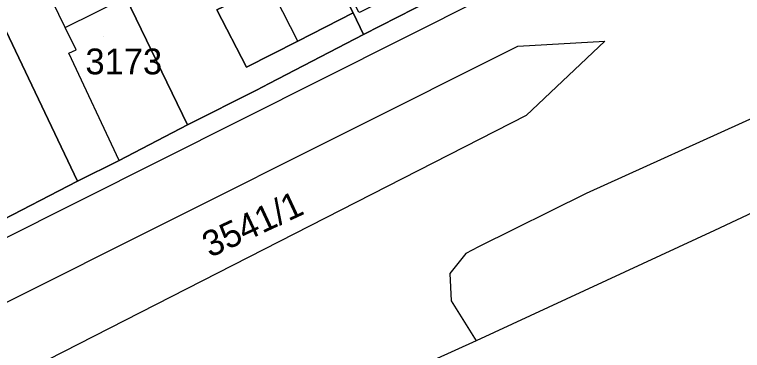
# Model space of a CAD drawing. Extents: x -262657 to -261595, y -1238015 to -1237156.
# Drawn here: x -261911.9 to -261855.5, y -1237970.9 to -1237944.8 of the extents above; entities that cross this region are included whole.
import ezdxf

# ---------------------------------------------------------------- set-up
doc = ezdxf.new("R2010")
doc.units = 0
for name, color, linetype in [('body_kn', 7, 'Continuous'), ('kladpar_druhypozemkov', 7, 'Continuous'), ('kladpar_hranice', 7, 'Continuous'), ('kladpar_parcelnecisla', 7, 'Continuous'), ('kladpar_plochy', 7, 'Continuous'), ('zappar_hrandruhpozemk', 7, 'Continuous')]:
    doc.layers.add(name, color=color, linetype=linetype)

msp = doc.modelspace()

# ---------------------------------------------------------------- linework, layer by layer
at = {"layer": 'body_kn'}
for p, q in [((-261907.97, -1237945.84), (-261907.97, -1237945.84)), ((-261907.97, -1237945.84), (-261907.97, -1237945.84)), ((-261884.84, -1237946.38), (-261884.84, -1237946.38)), ((-261884.84, -1237946.38), (-261884.84, -1237946.38)), ((-261889.94, -1237946.92), (-261889.94, -1237946.92)), ((-261889.94, -1237946.92), (-261889.94, -1237946.92)), ((-261866.13, -1237946.92), (-261866.13, -1237946.92)), ((-261907.13, -1237947.59), (-261907.13, -1237947.59)), ((-261872.88, -1237947.3), (-261872.88, -1237947.3)), ((-261907.69, -1237947.85), (-261907.69, -1237947.85)), ((-261893.93, -1237948.92), (-261893.93, -1237948.92)), ((-261892.15, -1237950.18), (-261892.15, -1237950.18)), ((-261893.14, -1237950.7), (-261893.14, -1237950.7)), ((-261872.23, -1237952.67), (-261872.23, -1237952.67)), ((-261898.49, -1237953.39), (-261898.49, -1237953.39)), ((-261898.49, -1237953.39), (-261898.49, -1237953.39)), ((-261903.79, -1237956.15), (-261903.79, -1237956.15)), ((-261903.79, -1237956.15), (-261903.79, -1237956.15)), ((-261907.03, -1237957.77), (-261907.03, -1237957.77)), ((-261907.03, -1237957.77), (-261907.03, -1237957.77)), ((-261867.58, -1237958.71), (-261867.58, -1237958.71)), ((-261857.62, -1237961.58), (-261857.62, -1237961.58)), ((-261875.94, -1237962.85), (-261875.94, -1237962.85)), ((-261876.9, -1237963.36), (-261876.9, -1237963.36)), ((-261878.16, -1237964.92), (-261878.16, -1237964.92)), ((-261878.05, -1237967.04), (-261878.05, -1237967.04)), ((-261876.1, -1237970.13), (-261876.1, -1237970.13))]:
    msp.add_line(p, q, dxfattribs=at)
at = {"layer": 'kladpar_druhypozemkov'}
for p, q in [((-261905.01, -1237946.56), (-261905.01, -1237946.56)), ((-261893.6, -1237960.48), (-261893.6, -1237960.48))]:
    msp.add_line(p, q, dxfattribs=at)
at = {"layer": 'kladpar_hranice'}
for points in [[(-261727.99, -1237912.57), (-261763.54, -1237924.41), (-261786.15, -1237931.76), (-261793.04, -1237934.21), (-261822.63, -1237945.17), (-261832.88, -1237949.98), (-261834.67, -1237950.82), (-261857.62, -1237961.58), (-261876.1, -1237970.13), (-261879.42, -1237971.62), (-261885.86, -1237974.51), (-261889.63, -1237976.21), (-261941.87, -1237999.81), (-261949.48, -1238002.8), (-261968.18, -1238010.15), (-261970.85, -1238012.16), (-261972.53, -1238015.11), (-261973.89, -1238014.34), (-261981.54, -1238009.7), (-261992.4, -1238009.93), (-261991.11, -1238000.48), (-261996, -1238000.09), (-261995.78, -1237991.95), (-261995.49, -1237985.74)], [(-261884.84, -1237946.38), (-261892.15, -1237950.18), (-261893.14, -1237950.7), (-261898.49, -1237953.39), (-261903.27, -1237943.51), (-261906.64, -1237936.64), (-261910.79, -1237927.96), (-261906.65, -1237926.75), (-261904.21, -1237934.53), (-261895.3, -1237936.28), (-261892.17, -1237942.54), (-261896.21, -1237944.47), (-261893.93, -1237948.92), (-261889.94, -1237946.92), (-261885.64, -1237944.72), (-261884.84, -1237946.38)], [(-261898.49, -1237953.39), (-261903.79, -1237956.15), (-261907.03, -1237957.77), (-261915.89, -1237939.15), (-261913.5, -1237937.95), (-261915.61, -1237930.05), (-261910.79, -1237927.96), (-261906.64, -1237936.64), (-261903.27, -1237943.51), (-261898.49, -1237953.39)], [(-261885.12, -1237944.65), (-261881.9, -1237943.01), (-261886.3, -1237934.32), (-261884.84, -1237933.57), (-261874.06, -1237928.06), (-261873.79, -1237927.92), (-261873.61, -1237928.31), (-261884.28, -1237933.81), (-261881.43, -1237939.52), (-261879.86, -1237938.78), (-261878.68, -1237941.28), (-261869.78, -1237936.63), (-261869.14, -1237938.02), (-261878.25, -1237943.01), (-261884.84, -1237946.38), (-261885.64, -1237944.72), (-261887.91, -1237940.17), (-261889.91, -1237936.16), (-261889.33, -1237935.86), (-261885.25, -1237944.62), (-261885.12, -1237944.65)], [(-261907.03, -1237957.77), (-261913.53, -1237961.12), (-261913.85, -1237960.55), (-261918.34, -1237952.25), (-261921.04, -1237947.2), (-261927.54, -1237935.15), (-261919.93, -1237931.87), (-261919.74, -1237931.79), (-261915.61, -1237930.05), (-261913.5, -1237937.95), (-261915.89, -1237939.15), (-261907.03, -1237957.77)], [(-261913.53, -1237961.12), (-261907.03, -1237957.77), (-261903.79, -1237956.15), (-261898.49, -1237953.39), (-261893.14, -1237950.7), (-261892.15, -1237950.18), (-261884.84, -1237946.38), (-261878.25, -1237943.01), (-261869.14, -1237938.02), (-261867.52, -1237937.13), (-261858.38, -1237931.51), (-261855.91, -1237931.48), (-261845.09, -1237931.42)], [(-261887.91, -1237940.17), (-261885.64, -1237944.72), (-261889.94, -1237946.92), (-261893.93, -1237948.92), (-261896.21, -1237944.47), (-261892.17, -1237942.54), (-261895.3, -1237936.28), (-261890.96, -1237934.3), (-261889.91, -1237936.16), (-261887.91, -1237940.17)]]:
    msp.add_lwpolyline(points, dxfattribs=at)
at = {"layer": 'kladpar_plochy'}
for points in [[(-261884.84, -1237946.38), (-261892.15, -1237950.18), (-261893.14, -1237950.7), (-261898.49, -1237953.39), (-261903.27, -1237943.51), (-261906.64, -1237936.64), (-261910.79, -1237927.96), (-261906.65, -1237926.75), (-261904.21, -1237934.53), (-261895.3, -1237936.28), (-261892.17, -1237942.54), (-261896.21, -1237944.47), (-261893.93, -1237948.92), (-261889.94, -1237946.92), (-261885.64, -1237944.72)], [(-261898.49, -1237953.39), (-261903.79, -1237956.15), (-261907.03, -1237957.77), (-261915.89, -1237939.15), (-261913.5, -1237937.95), (-261915.61, -1237930.05), (-261910.79, -1237927.96), (-261906.64, -1237936.64), (-261903.27, -1237943.51)], [(-261885.12, -1237944.65), (-261881.9, -1237943.01), (-261886.3, -1237934.32), (-261884.84, -1237933.57), (-261874.06, -1237928.06), (-261873.79, -1237927.92), (-261873.61, -1237928.31), (-261884.28, -1237933.81), (-261881.43, -1237939.52), (-261879.86, -1237938.78), (-261878.68, -1237941.28), (-261869.78, -1237936.63), (-261869.14, -1237938.02), (-261878.25, -1237943.01), (-261884.84, -1237946.38), (-261885.64, -1237944.72), (-261887.91, -1237940.17), (-261889.91, -1237936.16), (-261889.33, -1237935.86), (-261885.25, -1237944.62)], [(-261907.03, -1237957.77), (-261913.53, -1237961.12), (-261913.85, -1237960.55), (-261918.34, -1237952.25), (-261921.04, -1237947.2), (-261927.54, -1237935.15), (-261919.93, -1237931.87), (-261919.74, -1237931.79), (-261915.61, -1237930.05), (-261913.5, -1237937.95), (-261915.89, -1237939.15)], [(-261887.91, -1237940.17), (-261885.64, -1237944.72), (-261889.94, -1237946.92), (-261893.93, -1237948.92), (-261896.21, -1237944.47), (-261892.17, -1237942.54), (-261895.3, -1237936.28), (-261890.96, -1237934.3), (-261889.91, -1237936.16)]]:
    msp.add_lwpolyline(points, close=True, dxfattribs=at)
for points in [[(-261913.53, -1237961.12), (-261907.03, -1237957.77), (-261903.79, -1237956.15), (-261898.49, -1237953.39), (-261893.14, -1237950.7), (-261892.15, -1237950.18), (-261884.84, -1237946.38), (-261878.25, -1237943.01), (-261869.14, -1237938.02), (-261867.52, -1237937.13), (-261858.38, -1237931.51), (-261855.91, -1237931.48), (-261845.09, -1237931.42)], [(-261834.67, -1237950.82), (-261857.62, -1237961.58), (-261876.1, -1237970.13), (-261879.42, -1237971.62), (-261885.86, -1237974.51), (-261889.63, -1237976.21), (-261941.87, -1237999.81)]]:
    msp.add_lwpolyline(points, dxfattribs=at)
at = {"layer": 'zappar_hrandruhpozemk'}
for p, q in [((-261857.28, -1237934.4), (-261939.48, -1237975.65)), ((-261889.94, -1237946.92), (-261892.17, -1237942.54)), ((-261907.97, -1237945.84), (-261903.27, -1237943.51)), ((-261837.01, -1237944.88), (-261867.58, -1237958.71)), ((-261936.04, -1237978.91), (-261872.88, -1237947.3)), ((-261872.23, -1237952.67), (-261940.81, -1237987.66))]:
    msp.add_line(p, q, dxfattribs=at)
for points in [[(-261903.79, -1237956.15), (-261907.69, -1237947.85), (-261907.13, -1237947.59), (-261907.97, -1237945.84), (-261911.35, -1237938.93)], [(-261872.88, -1237947.3), (-261866.13, -1237946.92), (-261872.23, -1237952.67)], [(-261867.58, -1237958.71), (-261875.94, -1237962.85), (-261876.9, -1237963.36), (-261878.16, -1237964.92), (-261878.05, -1237967.04), (-261876.1, -1237970.13)]]:
    msp.add_lwpolyline(points, dxfattribs=at)

# ---------------------------------------------------------------- texts
at = {"layer": 'kladpar_parcelnecisla'}
msp.add_text('3173', height=2, dxfattribs=at).set_placement((-261906.408, -1237949.48))
msp.add_text('3541/1', height=2, rotation=25, dxfattribs=at).set_placement((-261896.744, -1237963.716))

doc.saveas('drawing.dxf')
